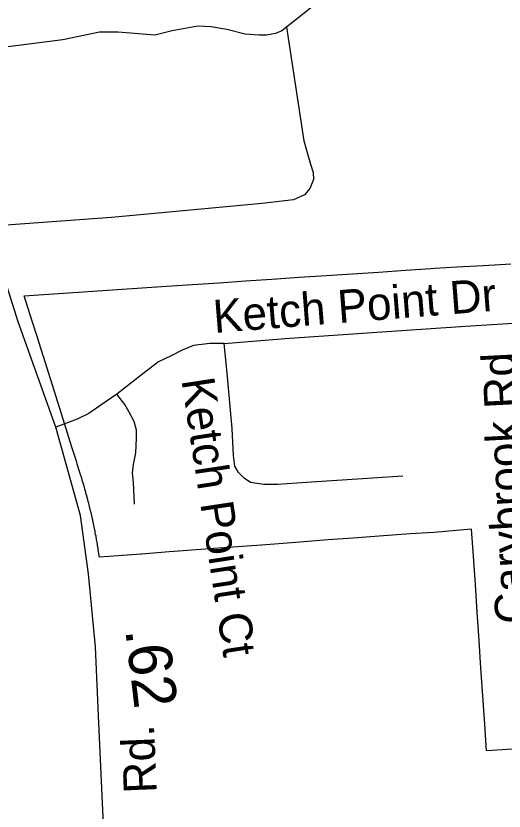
# Model space of a CAD drawing. Extents: x 2220236 to 2384410, y 720751 to 894131.
# Drawn here: x 2333873 to 2335282, y 801101 to 803394 of the extents above; entities that cross this region are included whole.
import ezdxf

# ---------------------------------------------------------------- set-up
doc = ezdxf.new("R2010")
doc.units = 0
for name, color, linetype in [('Exist Boundary Political City Limit New', 7, 'Continuous'), ('Exist Road Non-System Type 51', 7, 'Continuous'), ('Exist Road Non-System Type 51 Label', 7, 'Continuous'), ('Exist Road Secondary Mileage Hundredths English Label', 7, 'Continuous'), ('Exist Road Secondary Type 51 Attributed', 7, 'Continuous'), ('Exist Road Secondary Type 51 Label', 7, 'Continuous'), ('Map Preparation Boundary City Limit Buffer Line', 7, 'Continuous')]:
    doc.layers.add(name, color=color, linetype=linetype)

msp = doc.modelspace()

# ---------------------------------------------------------------- linework, layer by layer
at = {"layer": 'Exist Boundary Political City Limit New'}
msp.add_lwpolyline([(2335366, 801283.9), (2335231, 801274.8), (2335226, 801351.2), (2335220.5, 801433.2), (2335215, 801513.5), (2335209.8, 801593.4), (2335204.2, 801675.1), (2335199, 801754.2), (2335193.5, 801836), (2335188.2, 801913.8), (2335079.2, 801904.6), (2335011, 801900.8), (2334921.8, 801894.1), (2334846.2, 801888.4), (2334773, 801882.9), (2334681.2, 801875.9), (2334581.5, 801868.4), (2334444.2, 801858.1), (2334355.5, 801851.4), (2334316, 801848.4), (2334236.5, 801842.4), (2334234.5, 801842.3), (2334114.5, 801833.2), (2334114, 801837), (2334113.8, 801839.5), (2334113, 801844.4), (2334112, 801849.4), (2334111.2, 801854.3), (2334110.5, 801859.2), (2334110, 801861.8), (2334109.2, 801866.6), (2334108.5, 801871.6), (2334107.5, 801876.5), (2334107.2, 801879), (2334106.2, 801883.9), (2334105.8, 801886.4), (2334105, 801891.2), (2334104.5, 801893.8), (2334103.5, 801898.6), (2334102.5, 801903.6), (2334101.8, 801908.4), (2334101.2, 801910.9), (2334100.2, 801915.8), (2334099.2, 801920.7), (2334098.2, 801925.6), (2334097, 801930.5), (2334096, 801935.4), (2334095.5, 801937.9), (2334095, 801940.2), (2334094, 801945.1), (2334093.2, 801947.6), (2334092.2, 801952.4), (2334091.2, 801957.3), (2334090.5, 801959.8), (2334089.5, 801964.6), (2334088.8, 801967.1), (2334087.8, 801971.9), (2334087, 801974.4), (2334086, 801979.2), (2334084.8, 801984.1), (2334083.5, 801988.9), (2334082.2, 801993.8), (2334081, 801998.6), (2334079.8, 802003.4), (2334078.5, 802008.2), (2334077.8, 802010.7), (2334076.5, 802015.5), (2334075, 802020.3), (2334073.8, 802025.1), (2334072.5, 802029.9), (2334071, 802034.8), (2334070.2, 802037.2), (2334069, 802041.9), (2334067.5, 802046.8), (2334066, 802051.6), (2334064.8, 802056.3), (2334063.2, 802061.1), (2334061.8, 802065.9), (2334061.5, 802066.9), (2334061, 802068.3), (2334058, 802077.8), (2334050.5, 802101.8), (2334048.8, 802107.2), (2334043.2, 802125), (2334034.2, 802153.4), (2334022, 802191.2), (2334005.2, 802246.3), (2333973.2, 802347.6), (2333952.8, 802412.5), (2333952.5, 802413.7), (2333936.8, 802463.6), (2333920.8, 802514.1), (2333897.5, 802587.2), (2334308.2, 802614.8), (2334383.2, 802619.8), (2334460, 802624.9), (2334535.5, 802629.9), (2334611.5, 802635.1), (2334690.5, 802640.4), (2334768.2, 802645.6), (2334844.5, 802650.7), (2334919.5, 802655.7), (2334997.2, 802660.9), (2335070.5, 802665.8), (2335082.2, 802666.6), (2335145.2, 802670.2), (2335222.8, 802674.6), (2335301, 802679)], dxfattribs=at)
at = {"layer": 'Exist Road Non-System Type 51'}
for points in [[(2335640.1, 804185), (2335600, 804180.6), (2335564.2, 804170.1), (2335546.3, 804158), (2335526.7, 804139.8), (2335489.2, 804097.3), (2335445.4, 804076.9), (2335355.9, 804043.8), (2335246.1, 804012.3), (2335164.7, 803967.4), (2335139.1, 803939.1), (2335119.7, 803892.9), (2335108.4, 803838.8), (2335095, 803788.6), (2335078, 803694.5), (2335062.4, 803670.3), (2335030.7, 803638), (2334963.2, 803605.2), (2334907.8, 803566.5), (2334723.6, 803416.3), (2334654.2, 803361.5)], [(2334654.2, 803361.5), (2334640.4, 803351.3), (2334622.6, 803343.2), (2334596.5, 803338.7), (2334574.5, 803338.6), (2334534.6, 803342), (2334482.4, 803355.5), (2334436.3, 803362.8), (2334398.2, 803364.4), (2334324.5, 803351.6), (2334274.6, 803339), (2334168.6, 803347.6), (2334114.6, 803347), (2334008.8, 803325.7), (2333819.3, 803301.4), (2333649.4, 803264.2)], [(2334654.2, 803361.5), (2334704.2, 803034.2), (2334723, 802966.5), (2334731.1, 802942.6), (2334731.6, 802922.6), (2334721.8, 802896.4), (2334706, 802878.2), (2334674.1, 802863.9), (2334584.3, 802852.8), (2334149.5, 802813.3), (2333792.9, 802787.3)], [(2334474.5, 802450), (2334650.4, 802464.3), (2334914.4, 802482.7), (2335170.1, 802499.1), (2335308.2, 802508.3)], [(2334474.5, 802450), (2334433.2, 802449.6), (2334385.5, 802444.2), (2334352.8, 802430.5), (2334321.4, 802414.1), (2334284.6, 802396.4), (2334239.6, 802362.3), (2334164.5, 802303.6)], [(2334990.1, 802067.1), (2334902.1, 802061), (2334711.8, 802048.7), (2334627.9, 802042.6), (2334589.1, 802042.6), (2334550.2, 802048.7), (2334531.8, 802061), (2334515.4, 802077.4), (2334505.2, 802095.8), (2334501.1, 802126.5), (2334497, 802204.3), (2334482.7, 802364), (2334474.5, 802450)], [(2334164.5, 802303.6), (2334115.4, 802269.5), (2334084.1, 802247.6), (2334050, 802231.3), (2333988.6, 802208.1)], [(2334215.7, 801986.3), (2334212.3, 802048.4), (2334209.5, 802077), (2334212.3, 802100.2), (2334219.1, 802134.4), (2334221.8, 802175.3), (2334221.8, 802199.9), (2334215, 802224.4), (2334200, 802251.7), (2334187.7, 802273.6), (2334164.5, 802303.6)]]:
    msp.add_lwpolyline(points, dxfattribs=at)
at = {"layer": 'Exist Road Secondary Type 51 Attributed'}
msp.add_lwpolyline([(2334064.3, 800149.9), (2334110.3, 800363.9), (2334124.6, 800468.3), (2334136.9, 800572.7), (2334139, 800691.4), (2334134.9, 800873.6), (2334112.4, 801354.7), (2334103.2, 801574.8), (2334082.7, 801785.7), (2334060.2, 801953.5), (2333988.6, 802208.1), (2333880.2, 802512.4), (2333792.9, 802787.3), (2333789.5, 802802.4), (2333731.3, 802976.7), (2333678.1, 803148.2), (2333649.4, 803264.2), (2333634.6, 803385.9), (2333634.2, 803423.9)], dxfattribs=at)
at = {"layer": 'Map Preparation Boundary City Limit Buffer Line'}
msp.add_lwpolyline([(2335366, 801283.9), (2335231, 801274.8), (2335226, 801351.2), (2335220.5, 801433.2), (2335215, 801513.5), (2335209.8, 801593.4), (2335204.2, 801675.1), (2335199, 801754.2), (2335193.5, 801836), (2335188.2, 801913.8), (2335079.2, 801904.6), (2335011, 801900.8), (2334921.8, 801894.1), (2334846.2, 801888.4), (2334773, 801882.9), (2334681.2, 801875.9), (2334581.5, 801868.4), (2334444.2, 801858.1), (2334355.5, 801851.4), (2334316, 801848.4), (2334236.5, 801842.4), (2334234.5, 801842.3), (2334114.5, 801833.2), (2334114, 801837), (2334113.8, 801839.5), (2334113, 801844.4), (2334112, 801849.4), (2334111.2, 801854.3), (2334110.5, 801859.2), (2334110, 801861.8), (2334109.2, 801866.6), (2334108.5, 801871.6), (2334107.5, 801876.5), (2334107.2, 801879), (2334106.2, 801883.9), (2334105.8, 801886.4), (2334105, 801891.2), (2334104.5, 801893.8), (2334103.5, 801898.6), (2334102.5, 801903.6), (2334101.8, 801908.4), (2334101.2, 801910.9), (2334100.2, 801915.8), (2334099.2, 801920.7), (2334098.2, 801925.6), (2334097, 801930.5), (2334096, 801935.4), (2334095.5, 801937.9), (2334095, 801940.2), (2334094, 801945.1), (2334093.2, 801947.6), (2334092.2, 801952.4), (2334091.2, 801957.3), (2334090.5, 801959.8), (2334089.5, 801964.6), (2334088.8, 801967.1), (2334087.8, 801971.9), (2334087, 801974.4), (2334086, 801979.2), (2334084.8, 801984.1), (2334083.5, 801988.9), (2334082.2, 801993.8), (2334081, 801998.6), (2334079.8, 802003.4), (2334078.5, 802008.2), (2334077.8, 802010.7), (2334076.5, 802015.5), (2334075, 802020.3), (2334073.8, 802025.1), (2334072.5, 802029.9), (2334071, 802034.8), (2334070.2, 802037.2), (2334069, 802041.9), (2334067.5, 802046.8), (2334066, 802051.6), (2334064.8, 802056.3), (2334063.2, 802061.1), (2334061.8, 802065.9), (2334061.5, 802066.9), (2334061, 802068.3), (2334058, 802077.8), (2334050.5, 802101.8), (2334048.8, 802107.2), (2334043.2, 802125), (2334034.2, 802153.4), (2334022, 802191.2), (2334005.2, 802246.3), (2333973.2, 802347.6), (2333952.8, 802412.5), (2333952.5, 802413.7), (2333936.8, 802463.6), (2333920.8, 802514.1), (2333897.5, 802587.2), (2334308.2, 802614.8), (2334383.2, 802619.8), (2334460, 802624.9), (2334535.5, 802629.9), (2334611.5, 802635.1), (2334690.5, 802640.4), (2334768.2, 802645.6), (2334844.5, 802650.7), (2334919.5, 802655.7), (2334997.2, 802660.9), (2335070.5, 802665.8), (2335082.2, 802666.6), (2335145.2, 802670.2), (2335222.8, 802674.6), (2335301, 802679)], dxfattribs=at)

# ---------------------------------------------------------------- texts
at = {"layer": 'Exist Road Non-System Type 51 Label'}
for s, rotation, p in [('Ketch Point Dr', 4.5323, (2334446.1, 802479.7)), ('Carybrook Rd', 92.9401, (2335352.3, 801643.9)), ('Ketch Point Ct', 278.6687, (2334350.7, 802344.6))]:
    msp.add_text(s, height=95, rotation=rotation, dxfattribs=at).set_placement(p)
at = {"layer": 'Exist Road Secondary Mileage Hundredths English Label'}
msp.add_text('.62', height=125, rotation=276.8076, dxfattribs=at).set_placement((2334188.8, 801623.4))
at = {"layer": 'Exist Road Secondary Type 51 Label'}
msp.add_text('Rd.', height=95, rotation=92.4238, dxfattribs=at).set_placement((2334279.9, 801154.2))

doc.saveas('drawing.dxf')
